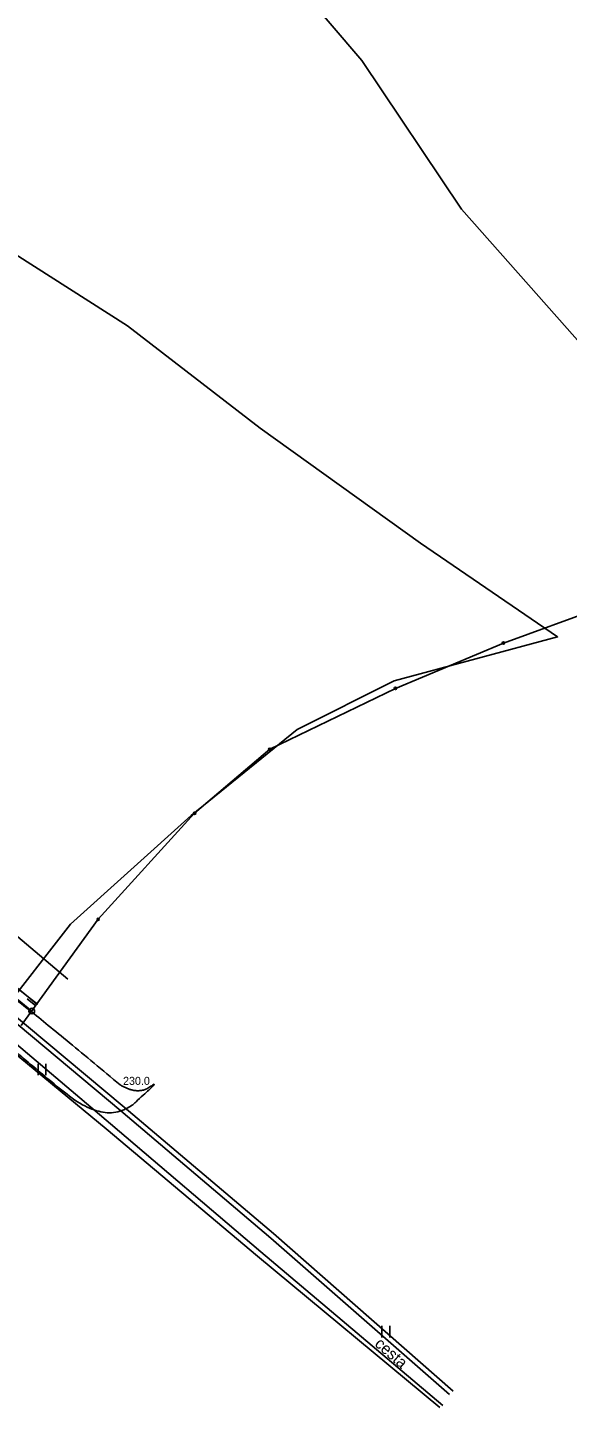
# Model space of a CAD drawing. Extents: x -495905 to -478420, y -1113297 to -1107716.
# Drawn here: x -481105.2 to -480963.7, y -1113264.6 to -1112902.5 of the extents above; entities that cross this region are included whole.
import ezdxf

# ---------------------------------------------------------------- set-up
doc = ezdxf.new("R2010")
doc.units = 0
for name, color, linetype in [('01_OBVOD PÚ', 7, 'Continuous'), ('07_VODOVOD', 7, 'Continuous'), ('C11_HATCH_SLOPE_L', 7, 'Continuous'), ('C11_HLBODY', 7, 'Continuous'), ('C11_HRANA_TELESO', 7, 'Continuous'), ('C11_KORUNA', 7, 'Continuous'), ('C11_OSA', 7, 'Continuous'), ('C11_STANICENI', 7, 'Continuous'), ('C11_VOZOVKA', 7, 'Continuous'), ('C11_ZPEVKRAJ', 7, 'Continuous'), ('ODVODNĚNÍ PLOŠNÉ', 7, 'Continuous'), ('VYRAZNE_VRST', 7, 'Continuous'), ('zamereni', 7, 'Continuous')]:
    doc.layers.add(name, color=color, linetype=linetype)

msp = doc.modelspace()

# ---------------------------------------------------------------- linework, layer by layer
at = {"layer": '01_OBVOD PÚ'}
for p, q in [((-480946.87, -1113051.81), (-480980.47, -1113063.97)), ((-480980.47, -1113063.97), (-481008.77, -1113075.9)), ((-481008.77, -1113075.9), (-481041.76, -1113091.84)), ((-481041.76, -1113091.84), (-481061.43, -1113108.64)), ((-481061.43, -1113108.64), (-481086.74, -1113136.48)), ((-481086.74, -1113136.48), (-481106.92, -1113164.39))]:
    msp.add_line(p, q, dxfattribs=at)
at = {"layer": '07_VODOVOD'}
msp.add_lwpolyline([(-481447.47, -1112865.77), (-481438.82, -1112866.21), (-481429.96, -1112867.07), (-481404.32, -1112889.15), (-481378.96, -1112910.98), (-481353.92, -1112932.45), (-481328.63, -1112953.9), (-481296.87, -1112980.63), (-481265.19, -1113007.37), (-481233.34, -1113034.37), (-481201.77, -1113061.42), (-481169.99, -1113088.44), (-481138.52, -1113115.13), (-481106.63, -1113142.02), (-481094.66, -1113152.18)], dxfattribs=at)
at = {"layer": 'C11_HATCH_SLOPE_L'}
for p, q in [((-481104.26, -1113157.56), (-481104.23, -1113157.52)), ((-481104.21, -1113157.49), (-481104.21, -1113157.49)), ((-481103.49, -1113158.18), (-481103.44, -1113158.11)), ((-481102.73, -1113158.8), (-481102.7, -1113158.76)), ((-481102.67, -1113158.73), (-481102.67, -1113158.73))]:
    msp.add_line(p, q, dxfattribs=at)
at = {"layer": 'C11_HLBODY'}
msp.add_circle((-481104.14, -1113160.55), 0.75, dxfattribs=at)
at = {"layer": 'C11_HRANA_TELESO'}
for p, q in [((-481108.86, -1113153.72), (-481104.97, -1113156.87)), ((-481104.97, -1113156.87), (-481102.67, -1113158.73))]:
    msp.add_line(p, q, dxfattribs=at)
at = {"layer": 'C11_KORUNA'}
for p, q in [((-481108.92, -1113153.79), (-481105.03, -1113156.94)), ((-481105.03, -1113156.94), (-481102.73, -1113158.8))]:
    msp.add_line(p, q, dxfattribs=at)
at = {"layer": 'C11_OSA'}
msp.add_line((-481169.23, -1113107.87), (-481104.14, -1113160.55), dxfattribs=at)
at = {"layer": 'C11_STANICENI'}
msp.add_line((-481104.77, -1113161.32), (-481103.51, -1113159.77), dxfattribs=at)
at = {"layer": 'C11_VOZOVKA'}
msp.add_line((-481105.34, -1113157.32), (-481103.04, -1113159.19), dxfattribs=at)
at = {"layer": 'C11_ZPEVKRAJ'}
msp.add_line((-481105.34, -1113157.32), (-481103.04, -1113159.19), dxfattribs=at)
at = {"layer": 'ODVODNĚNÍ PLOŠNÉ'}
for points in [[(-481082.59, -1112829.38), (-481049.23, -1112873.98), (-481017.62, -1112911.14), (-480991.41, -1112950.12), (-480959.01, -1112986.79)], [(-481426.16, -1112884.94), (-481383.76, -1112925.83), (-481349.63, -1112963.6), (-481309.8, -1112998.79), (-481273.87, -1113029.5), (-481233.31, -1113065.48), (-481187.99, -1113103.18), (-481112.71, -1113161.68), (-481093.99, -1113137.73), (-481062.38, -1113109.2), (-481034.56, -1113086.63), (-481009.15, -1113073.9), (-480966.25, -1113062.37), (-481002.17, -1113037.77), (-481044.22, -1113007.58), (-481079.03, -1112980.74), (-481118.73, -1112955.48), (-481144.71, -1112930.52), (-481180.63, -1112905.92), (-481223.18, -1112868.84)]]:
    msp.add_lwpolyline(points, dxfattribs=at)
at = {"layer": 'VYRAZNE_VRST'}
msp.add_open_spline([(-481080.99, -1113179.92), (-481076.29, -1113182.75), (-481069.76, -1113178.02), (-481084.38, -1113191.15), (-481107.73, -1113171.89), (-481114.37, -1113165.89), (-481119.71, -1113161.54), (-481130.91, -1113151.63), (-481136.06, -1113147.73), (-481145.78, -1113140.95), (-481155.08, -1113133.35), (-481182.85, -1113110.51), (-481205.93, -1113090.88), (-481211.37, -1113086.18), (-481224.58, -1113074.81), (-481209.6, -1113084.39), (-481209.54, -1113084.44), (-481200.77, -1113090.07), (-481186.51, -1113100.53), (-481179.08, -1113106.02), (-481163.41, -1113117.22), (-481140.99, -1113131.04), (-481138.36, -1113133.65), (-481125.59, -1113145.01), (-481123.83, -1113146.05), (-481107.56, -1113157.64), (-481080.99, -1113179.92)], degree=2, dxfattribs=at)
at = {"layer": 'zamereni'}
for p, q in [((-481110.99, -1113161.48), (-481080.79, -1113186.75)), ((-481079.93, -1113185.81), (-481110.3, -1113160.35)), ((-481114.86, -1113166.53), (-481084.66, -1113191.48)), ((-481083.49, -1113190.11), (-481113.48, -1113164.74)), ((-481102.46, -1113174.38), (-481102.46, -1113177.38)), ((-481100.42, -1113177.38), (-481100.42, -1113174.38)), ((-481041.42, -1113220.19), (-481080.79, -1113186.75)), ((-481079.93, -1113185.81), (-481040.77, -1113218.96)), ((-481084.66, -1113191.48), (-481044.99, -1113224.86)), ((-481044.1, -1113223.71), (-481083.49, -1113190.11)), ((-480994.56, -1113261.18), (-481041.42, -1113220.19)), ((-481040.77, -1113218.96), (-480993.62, -1113260.32)), ((-480996.39, -1113264.03), (-481044.1, -1113223.71)), ((-481044.99, -1113224.86), (-480997.13, -1113264.57)), ((-481012.32, -1113243.19), (-481012.32, -1113246.19)), ((-481010.28, -1113246.19), (-481010.28, -1113243.19))]:
    msp.add_line(p, q, dxfattribs=at)
for centre in [(-480980.47, -1113063.97), (-481008.77, -1113075.9), (-481041.76, -1113091.84), (-481061.43, -1113108.64), (-481086.74, -1113136.48)]:
    msp.add_circle(centre, 0.3, dxfattribs=at)

# ---------------------------------------------------------------- texts
at = {"layer": 'VYRAZNE_VRST'}
msp.add_text(' 230.0', height=2.1, dxfattribs=at).set_placement((-481080.99, -1113179.92))
msp.add_text(' 230.0', height=2.1, dxfattribs=at).set_placement((-481080.99, -1113179.92))
at = {"layer": 'zamereni'}
msp.add_text(' cesta', height=3, rotation=318.7395, dxfattribs=at).set_placement((-481015.27, -1113247.49))

doc.saveas('drawing.dxf')
